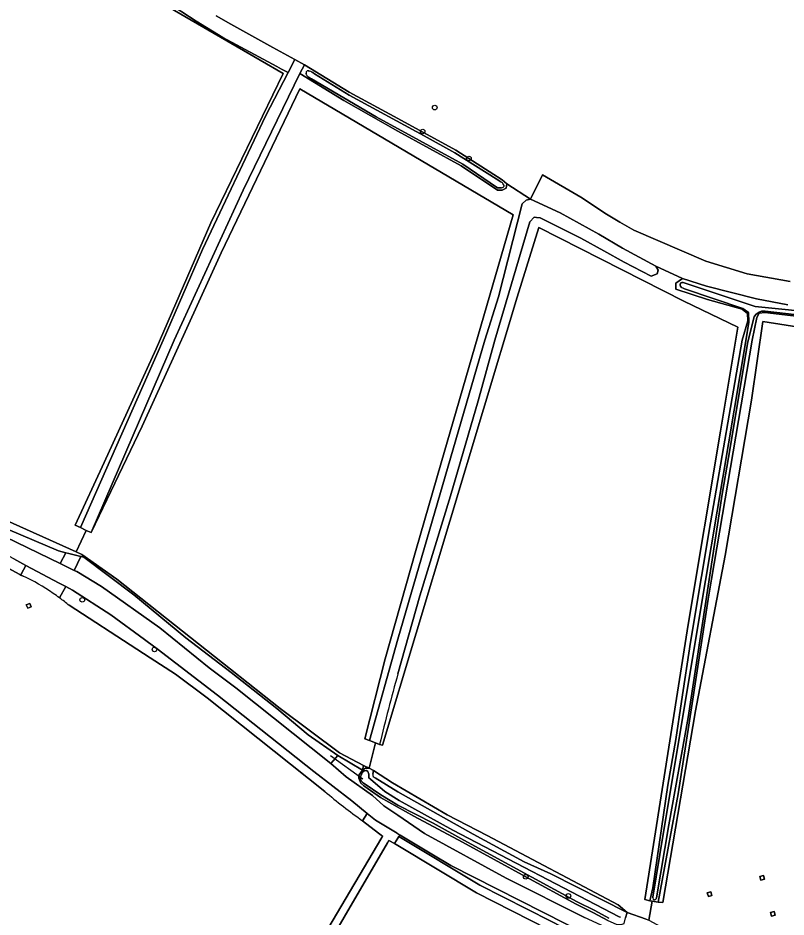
# Model space of a CAD drawing. Extents: x 162722 to 165104, y 384719 to 386284.
# Drawn here: x 164418.9 to 164582.8, y 385376.9 to 385568.7 of the extents above; entities that cross this region are included whole.
import ezdxf

# ---------------------------------------------------------------- set-up
doc = ezdxf.new("R2010")
doc.units = 0
for name, color, linetype in [('IMGEO_Boom', 7, 'Continuous'), ('IMGEO_Bouwland', 7, 'Continuous'), ('IMGEO_Duiker', 7, 'Continuous'), ('IMGEO_Grasland_agrarisch', 7, 'Continuous'), ('IMGEO_Grasland_overig', 7, 'Continuous'), ('IMGEO_Groenvoorziening', 7, 'Continuous'), ('IMGEO_Hoogspanningsmast', 7, 'Continuous'), ('IMGEO_Oever', 7, 'Continuous'), ('IMGEO_Rijbaan_lokaal_onverhard', 7, 'Continuous'), ('IMGEO_Waterloop', 7, 'Continuous')]:
    doc.layers.add(name, color=color, linetype=linetype)

msp = doc.modelspace()

# ---------------------------------------------------------------- linework, layer by layer
at = {"layer": 'IMGEO_Boom'}
for centre in [(164507.86, 385549.61), (164505.29, 385544.51), (164515.16, 385538.75), (164432.65, 385444.58), (164448.07, 385434), (164527.28, 385385.5), (164536.39, 385381.41)]:
    msp.add_circle(centre, 0.489, dxfattribs=at)
at = {"layer": 'IMGEO_Bouwland'}
for points in [[(164420.02, 385449.66), (164419.55, 385449.87), (164419.34, 385449.97), (164415.29, 385452.17), (164410.74, 385454.66), (164410.31, 385454.23), (164409.82, 385454.23), (164408.51, 385454.54), (164400.59, 385458.34), (164391.98, 385462.7), (164378.57, 385468.85), (164373.08, 385471.07), (164369.54, 385472.29), (164368.11, 385472.67)], [(164484.39, 385403.69), (164459.29, 385423.66), (164452.58, 385428.69), (164447.12, 385432.22), (164444.31, 385434.04), (164429.83, 385443.41)], [(164381.35, 385305.06), (164391.98, 385265.46), (164392.15, 385264.94), (164392.54, 385264.58), (164392.91, 385264.49), (164393.38, 385264.5), (164394.04, 385264.64), (164395.73, 385265.79), (164420.47, 385285.26), (164446.57, 385306.58), (164465.97, 385321.69), (164463.68, 385327.85), (164462.76, 385331.46), (164462.8, 385334.1), (164463.35, 385337.88), (164485.02, 385374.35), (164496.56, 385393.84), (164496.76, 385394.07), (164492.46, 385397.43)], [(164583.07, 385347.41), (164579.42, 385349.49), (164566.58, 385356.61), (164553.83, 385363.12), (164531.98, 385374.31), (164516.8, 385382.04), (164500, 385392.18), (164499.31, 385392.6), (164498.05, 385393.23), (164497.77, 385392.73), (164470.01, 385345.15), (164465.89, 385338.1), (164465.24, 385333.81), (164465.91, 385329.19), (164468.31, 385322.33)]]:
    msp.add_lwpolyline(points, dxfattribs=at)
msp.add_lwpolyline([(164421.45, 385443.81), (164421.74, 385443.08), (164421.01, 385442.78), (164420.69, 385443.5)], close=True, dxfattribs=at)
for centre, radius, start, end in [((164400.82, 385408.74), 45.2, 55.4435, 64.8657), ((164400.61, 385408.41), 45.59, 53.3869, 55.4652), ((164400.22, 385407.96), 46.18, 50.1217, 53.3163), ((164567.3, 385502.22), 128.77, 229.9221, 234.4658)]:
    msp.add_arc(centre, radius, start, end, dxfattribs=at)
at = {"layer": 'IMGEO_Duiker'}
msp.add_lwpolyline([(164492.49, 385406.31), (164485.6, 385411.31)], dxfattribs=at)
at = {"layer": 'IMGEO_Grasland_agrarisch'}
for points in [[(164432.25, 385459.99), (164431.11, 385460.51), (164437.32, 385473.86), (164448.44, 385498.15), (164460.1, 385524.99), (164475.53, 385556.87), (164441.14, 385576.87), (164404.8, 385586.49), (164397.18, 385588.21), (164396.98, 385587.69), (164387.77, 385559.55), (164385.85, 385560.11), (164384.52, 385556.38), (164386.53, 385555.72), (164376.79, 385525.68), (164367.35, 385493.4), (164364.77, 385484.17), (164386.69, 385474.86), (164431.37, 385454.79), (164433.49, 385459.41)], [(164434.52, 385458.94), (164433.49, 385459.41), (164431.37, 385454.79), (164432.57, 385454.27), (164440.04, 385448.99), (164474.89, 385421.4), (164487.56, 385411.92), (164492.66, 385409.26), (164493.85, 385408.66), (164495.19, 385414.09), (164493.91, 385414.6), (164492.98, 385414.95), (164497.3, 385432.02), (164503.8, 385455.13), (164509.25, 385473.79), (164517.05, 385500.76), (164524.6, 385526.76), (164479.06, 385553.65), (164462.28, 385518.63), (164445.46, 385481.63)], [(164548.92, 385377.84), (164552.96, 385376.43), (164553.52, 385376.25), (164554.27, 385380.27), (164553.79, 385380.39), (164552.66, 385380.66), (164561.92, 385439.33), (164568.85, 385480.55), (164572.51, 385502.77), (164561.03, 385508.32), (164530.08, 385524.03), (164525.43, 385509.18), (164496.69, 385413.56), (164496.1, 385413.73), (164495.19, 385414.09), (164493.85, 385408.66), (164494.83, 385408.18), (164498.85, 385405.55), (164510.54, 385398.73), (164519.07, 385394.28), (164546.98, 385379.53)], [(164555.57, 385380.06), (164554.27, 385380.27), (164553.52, 385376.25), (164595.98, 385353.19), (164607.85, 385346.96), (164613.85, 385345.11), (164614.33, 385349.29), (164612.79, 385349.95), (164612.18, 385350.13), (164612.92, 385384.85), (164619.57, 385497.4), (164577.84, 385503.96), (164575.43, 385487.2), (164569.86, 385454.04), (164563.47, 385420.91), (164556.55, 385379.99)], [(164577.98, 385385.75), (164578.21, 385384.99), (164577.45, 385384.76), (164577.21, 385385.52)], [(164566.78, 385382.29), (164567.01, 385381.53), (164566.25, 385381.29), (164566.01, 385382.05)], [(164580.28, 385378.1), (164580.52, 385377.33), (164579.75, 385377.09), (164579.51, 385377.86)]]:
    msp.add_lwpolyline(points, close=True, dxfattribs=at)
msp.add_lwpolyline([(164461.2, 385569.16), (164464.37, 385567.42), (164473.34, 385562.46), (164478.02, 385559.88), (164480.07, 385558.77), (164489.59, 385552.92), (164500, 385547.26), (164512.37, 385540.54), (164522.23, 385534.17), (164523.25, 385533.34), (164528.33, 385530.08), (164530.83, 385535.25), (164539.05, 385530.5), (164540.88, 385529.27), (164544.16, 385527.07), (164547.36, 385525.2), (164550.38, 385523.48), (164565.7, 385516.85), (164574.56, 385514.11), (164583.67, 385512.51)], dxfattribs=at)
at = {"layer": 'IMGEO_Grasland_overig'}
for points in [[(164441.14, 385576.87), (164475.53, 385556.87), (164460.1, 385524.99), (164448.44, 385498.15), (164437.32, 385473.86), (164431.11, 385460.51), (164432.25, 385459.99), (164449.92, 385500), (164458.29, 385519.32), (164471.78, 385547.79), (164476.58, 385557.09), (164475.13, 385557.81), (164474.17, 385558.41), (164462.62, 385564.56), (164456.99, 385568.05), (164444.73, 385576.11)], [(164432.57, 385454.27), (164431.37, 385454.79), (164386.69, 385474.86), (164364.77, 385484.17), (164367.35, 385493.4), (164376.79, 385525.68), (164386.53, 385555.72), (164384.52, 385556.38), (164384.26, 385555.65), (164380.16, 385545.24), (164377.84, 385538.34), (164376.15, 385533.27), (164366.78, 385500), (164362.71, 385483.26)], [(164553.79, 385380.39), (164554.37, 385383.14), (164557.62, 385405.05), (164559.29, 385414.79), (164560.53, 385422.92), (164562.46, 385435.58), (164564.79, 385449.53), (164566.7, 385460.98), (164573.47, 385500), (164574.65, 385504.08), (164574.58, 385505.7), (164573.43, 385506.58), (164566.05, 385508.63), (164559.33, 385510.86), (164559.32, 385512.18), (164560.73, 385513.13), (164555.04, 385515.8), (164555.56, 385514.91), (164555.31, 385514.15), (164554.07, 385513.66), (164548.31, 385516.66), (164543.94, 385519.06), (164539.02, 385521.76), (164530.35, 385526.08), (164529.55, 385526.19), (164529.08, 385526.25), (164528.15, 385525.23), (164520.72, 385500), (164517.12, 385487.04), (164511.22, 385466.8), (164504.65, 385445.41), (164500, 385428.8)], [(164496.1, 385413.73), (164496.69, 385413.56), (164525.43, 385509.18), (164530.08, 385524.03), (164561.03, 385508.32), (164572.51, 385502.77), (164568.85, 385480.55), (164561.92, 385439.33), (164552.66, 385380.66), (164553.79, 385380.39)], [(164370.39, 385480.23), (164371.93, 385479.46), (164375.25, 385477.88), (164386.36, 385473.41), (164407.96, 385463.55), (164414.28, 385460.66), (164427.55, 385455.01), (164429.18, 385454.61), (164429.76, 385454.47), (164432.37, 385453.84), (164432.95, 385453.7), (164432.57, 385454.27)], [(164548.92, 385377.84), (164546.98, 385379.53), (164519.07, 385394.28), (164510.54, 385398.73), (164498.85, 385405.55), (164494.83, 385408.18), (164494.65, 385407.38)], [(164495.16, 385406.59), (164500, 385403.64), (164516.07, 385394.58), (164526.97, 385388.7), (164532.64, 385386.09), (164548.92, 385377.84)], [(164499.31, 385392.6), (164500, 385393.71), (164500.23, 385394.08), (164500.45, 385394.39), (164500.21, 385394.54), (164500, 385394.66), (164499.82, 385394.77), (164495.2, 385397.55), (164493.45, 385399.01), (164492.46, 385397.43), (164496.76, 385394.07), (164496.56, 385393.84), (164485.02, 385374.35), (164463.35, 385337.88), (164462.8, 385334.1), (164462.76, 385331.46), (164463.68, 385327.85), (164465.97, 385321.69), (164466.96, 385322.37)], [(164468.31, 385322.33), (164465.91, 385329.19), (164465.24, 385333.81), (164465.89, 385338.1), (164470.01, 385345.15), (164497.77, 385392.73), (164498.05, 385393.23), (164499.31, 385392.6)]]:
    msp.add_lwpolyline(points, dxfattribs=at)
for points in [[(164527.37, 385529.87), (164528.33, 385530.08), (164523.25, 385533.34), (164523.11, 385532.45), (164522.27, 385531.98), (164521.26, 385532), (164513.47, 385537.22), (164500, 385544.55), (164488.43, 385551.1), (164479.07, 385556.89), (164466.96, 385531.99), (164452.23, 385500), (164434.52, 385458.94), (164445.46, 385481.63), (164462.28, 385518.63), (164479.06, 385553.65), (164524.6, 385526.76), (164517.05, 385500.76), (164509.25, 385473.79), (164503.8, 385455.13), (164497.3, 385432.02), (164492.98, 385414.95), (164493.91, 385414.6), (164500, 385436.17), (164518.58, 385500), (164521.48, 385509.2), (164526.51, 385529.05)], [(164615.4, 385501.52), (164578.29, 385505.91), (164577.12, 385505.75), (164576.57, 385504.83), (164575.56, 385500), (164566.9, 385448.97), (164566.24, 385444.69), (164562.06, 385417.82), (164559.78, 385403.18), (164555.57, 385380.06), (164556.55, 385379.99), (164563.47, 385420.91), (164569.86, 385454.04), (164575.43, 385487.2), (164577.84, 385503.96), (164619.57, 385497.4), (164619.6, 385497.88), (164619.89, 385500.92)], [(164432.57, 385454.27), (164432.95, 385453.7), (164443.68, 385445.62), (164454.77, 385436.45), (164464.41, 385429.11), (164474.16, 385421.4), (164480.85, 385415.81), (164487.17, 385411.37), (164492.43, 385408.23), (164492.66, 385409.26), (164487.56, 385411.92), (164474.89, 385421.4), (164440.04, 385448.99)]]:
    msp.add_lwpolyline(points, close=True, dxfattribs=at)
for centre, radius, start, end in [((164864.47, 385326.48), 378.56, 164.3176, 166.6747), ((164495.36, 385407.28), 0.717, 171.5985, 253.2031)]:
    msp.add_arc(centre, radius, start, end, dxfattribs=at)
at = {"layer": 'IMGEO_Groenvoorziening'}
for points in [[(164583.67, 385512.51), (164574.56, 385514.11), (164565.7, 385516.85), (164550.38, 385523.48), (164547.36, 385525.2), (164544.16, 385527.07), (164540.88, 385529.27), (164539.05, 385530.5), (164530.83, 385535.25), (164528.33, 385530.08), (164534.63, 385527.18), (164542.87, 385522.61), (164547.93, 385519.6), (164555.04, 385515.8), (164560.73, 385513.13), (164565.85, 385511.52), (164576.51, 385508.79), (164583.23, 385507.52)], [(164368.94, 385476.02), (164368.52, 385474.92), (164375.69, 385472.16), (164381.05, 385469.98), (164387.93, 385466.9), (164396.03, 385463.13), (164400.39, 385461.15), (164407.93, 385457.28), (164411.01, 385455.62), (164410.75, 385454.67), (164410.74, 385454.66), (164415.29, 385452.17), (164419.34, 385449.97), (164419.55, 385449.87), (164419.64, 385450.05), (164420.61, 385451.93), (164418.03, 385453.3), (164411.58, 385456.8), (164410.42, 385457.42), (164407.86, 385458.81), (164383.48, 385470.02)], [(164544.8, 385376.16), (164541.74, 385377.78), (164538.02, 385379.67), (164527.28, 385385.5), (164513.82, 385392.85), (164503.4, 385398.45), (164496.3, 385402.4), (164492.73, 385404.92), (164492.06, 385405.45), (164491.64, 385406.5), (164491.69, 385406.9), (164491.74, 385407.25), (164492.43, 385408.22), (164493.06, 385408.64), (164493.85, 385408.66), (164492.66, 385409.26), (164492.43, 385408.23), (164487.17, 385411.37), (164485.71, 385409.69), (164488.99, 385406.83), (164494.57, 385402.8), (164497.02, 385400.65), (164500, 385398.61), (164505.7, 385394.71), (164523.1, 385385.16), (164539.83, 385376.77)], [(164585.71, 385348.53), (164582.09, 385350.72), (164575.4, 385354.77), (164569.51, 385358.05), (164550.71, 385367.23), (164546.39, 385369.61), (164540.74, 385372.98), (164511.28, 385387.91), (164507.25, 385390.31), (164500.45, 385394.39), (164500.23, 385394.08), (164517.46, 385383.73), (164532.64, 385376), (164554.49, 385364.8), (164567.25, 385358.29), (164580.08, 385351.18), (164582.34, 385349.9), (164597.22, 385341.43)], [(164552.96, 385376.43), (164548.92, 385377.84), (164548.59, 385376.7)]]:
    msp.add_lwpolyline(points, dxfattribs=at)
at = {"layer": 'IMGEO_Hoogspanningsmast'}
for points in [[(164421.74, 385443.08), (164421.45, 385443.81), (164420.69, 385443.5), (164421.01, 385442.78)], [(164577.21, 385385.52), (164577.45, 385384.76), (164578.21, 385384.99), (164577.98, 385385.75)], [(164566.01, 385382.05), (164566.25, 385381.29), (164567.01, 385381.53), (164566.78, 385382.29)], [(164579.51, 385377.86), (164579.75, 385377.09), (164580.52, 385377.33), (164580.28, 385378.1)]]:
    msp.add_lwpolyline(points, close=True, dxfattribs=at)
at = {"layer": 'IMGEO_Oever'}
msp.add_lwpolyline([(164489.59, 385552.92), (164480.07, 385558.77), (164479.07, 385556.89), (164488.43, 385551.1), (164500, 385544.55), (164513.47, 385537.22), (164521.26, 385532), (164522.27, 385531.98), (164523.11, 385532.45), (164523.25, 385533.34), (164522.23, 385534.17), (164512.37, 385540.54), (164500, 385547.26)], close=True, dxfattribs=at)
for points in [[(164480.43, 385556.84), (164480.41, 385556.97)], [(164480.45, 385557.23), (164480.48, 385557.28), (164480.6, 385557.41)], [(164480.86, 385557.47), (164481, 385557.44), (164481.15, 385557.4)], [(164481.67, 385557.18), (164481.84, 385557.08), (164482.2, 385556.84), (164489.63, 385552.26), (164505.64, 385543.57), (164512.14, 385539.94), (164520.95, 385534.42)], [(164522.08, 385532.5), (164522, 385532.49), (164521.83, 385532.49), (164521.61, 385532.49), (164521.25, 385532.49), (164513.84, 385537.51), (164495.37, 385547.64), (164481.56, 385555.74), (164481.26, 385555.9), (164480.96, 385556.08)], [(164520.95, 385534.42), (164521.95, 385533.79)], [(164583.23, 385507.52), (164576.51, 385508.79), (164565.85, 385511.52), (164560.73, 385513.13), (164559.32, 385512.18), (164559.33, 385510.86), (164566.05, 385508.63), (164573.43, 385506.58), (164574.58, 385505.7), (164574.65, 385504.08), (164573.47, 385500), (164566.7, 385460.98), (164564.79, 385449.53), (164562.46, 385435.58), (164560.53, 385422.92), (164559.29, 385414.79), (164557.62, 385405.05), (164554.37, 385383.14), (164553.79, 385380.39), (164554.27, 385380.27), (164555.57, 385380.06), (164559.78, 385403.18), (164562.06, 385417.82), (164566.24, 385444.69), (164566.9, 385448.97), (164575.56, 385500), (164576.57, 385504.83), (164577.12, 385505.75), (164578.29, 385505.91), (164615.4, 385501.52)], [(164554.37, 385380.97), (164554.38, 385381.13), (164555.86, 385390.22), (164564.41, 385441.54), (164574.26, 385499.82), (164574.89, 385503.84), (164574.8, 385505.91), (164573.59, 385506.74), (164561.17, 385510.97)], [(164561.17, 385510.97), (164560.86, 385511.07), (164560.54, 385511.24), (164560.29, 385511.48), (164560.21, 385511.7), (164560.21, 385511.8), (164560.32, 385512.13), (164560.39, 385512.21), (164560.56, 385512.29), (164560.89, 385512.26), (164561.27, 385512.13), (164576.26, 385507.16), (164583.36, 385506.49), (164613.24, 385503.19)], [(164613.37, 385502.15), (164613.21, 385502.17), (164613.06, 385502.19), (164578.4, 385506.16), (164577.58, 385506.17), (164577.09, 385505.95), (164576.35, 385505.44), (164576.02, 385504.98), (164574.66, 385499.6), (164570.57, 385474.92), (164569.16, 385467.14), (164561.92, 385419.48), (164557.83, 385396.54), (164555.19, 385380.99), (164555.11, 385380.77)], [(164494.65, 385407.38), (164494.83, 385408.18), (164493.85, 385408.66), (164493.06, 385408.64), (164492.43, 385408.22), (164491.74, 385407.25), (164491.69, 385406.9), (164491.64, 385406.5), (164492.06, 385405.45), (164492.73, 385404.92), (164496.3, 385402.4), (164503.4, 385398.45), (164513.82, 385392.85), (164527.28, 385385.5), (164538.02, 385379.67), (164541.74, 385377.78), (164544.8, 385376.16), (164546.61, 385375.38), (164547.61, 385375.34), (164548.27, 385375.55), (164548.59, 385376.7), (164548.92, 385377.84), (164532.64, 385386.09), (164526.97, 385388.7)], [(164545.04, 385376.66), (164541.99, 385378.27), (164538.28, 385380.15), (164514.08, 385393.33), (164507.54, 385396.91), (164500, 385400.79), (164496.33, 385403), (164492.79, 385405.41), (164492.72, 385405.44), (164492.62, 385405.5), (164492.53, 385405.57), (164492.44, 385405.65), (164492.36, 385405.73), (164492.29, 385405.83), (164492.22, 385405.92), (164492.16, 385406.03), (164492.12, 385406.14), (164492.08, 385406.25), (164492.05, 385406.36), (164492.04, 385406.48), (164492.03, 385406.6), (164492.04, 385406.71), (164492.05, 385406.83), (164492.08, 385406.95), (164492.11, 385407.06), (164492.16, 385407.17), (164492.22, 385407.27), (164492.24, 385407.37), (164492.39, 385407.64), (164492.55, 385407.89), (164492.77, 385408.1), (164493.31, 385408.15), (164493.6, 385407.92), (164493.81, 385407.38), (164493.82, 385407.1), (164493.82, 385406.62), (164494.15, 385406.31), (164497.23, 385403.7), (164500.24, 385401.78), (164511.7, 385395.47), (164547.23, 385376.95), (164547.48, 385376.87)], [(164526.97, 385388.7), (164516.07, 385394.58), (164500, 385403.64), (164495.16, 385406.59)], [(164554.76, 385380.55), (164554.66, 385380.55)]]:
    msp.add_lwpolyline(points, dxfattribs=at)
for centre, radius, start, end in [((164480.84, 385557.04), 0.44, 154.4427, 189.5412), ((164481.37, 385556.96), 0.952, 187.4355, 204.3992), ((164481.56, 385557.09), 1.17, 206.1326, 239.6784), ((164480.77, 385557.26), 0.22, 95.6583, 138.1156), ((164480.79, 385557.04), 0.436, 80.3218, 95.7621), ((164480.6, 385555.38), 2.1, 59.199, 74.5382), ((164520.73, 385531.74), 2.38, 45.0427, 59.2755), ((164522, 385533.48), 0.99, 274.977, 300.1275), ((164521.75, 385532.78), 0.929, 11.9921, 44.3093), ((164522.31, 385532.95), 0.371, 299.8376, 330.9751), ((164522.33, 385532.9), 0.335, 336.2726, 11.9726), ((164495.36, 385407.28), 0.717, 171.5985, 253.2031), ((164554.83, 385380.97), 0.451, 180.1534, 248.6661), ((164554.64, 385381.12), 0.582, 282.0606, 324.1022)]:
    msp.add_arc(centre, radius, start, end, dxfattribs=at)
at = {"layer": 'IMGEO_Rijbaan_lokaal_onverhard'}
for points in [[(164449.17, 385438.6), (164436.73, 385447.42), (164431.48, 385450.6), (164430.95, 385450.87), (164428.52, 385452.04), (164427.9, 385452.35), (164416.32, 385457.98), (164410.02, 385461.14), (164408.68, 385461.75), (164384.56, 385472.61)], [(164418.03, 385453.3), (164420.61, 385451.93), (164427.73, 385448.14), (164429.11, 385447.4), (164430.58, 385446.62), (164438.75, 385441.36), (164445.92, 385436.1), (164448.15, 385434.47), (164448.64, 385434.1), (164461.48, 385424.22), (164482.07, 385407.94), (164490.2, 385401.7), (164493.45, 385399.01), (164495.2, 385397.55), (164499.82, 385394.77), (164500, 385394.66), (164500.21, 385394.54), (164500.45, 385394.39), (164507.25, 385390.31), (164511.28, 385387.91), (164540.74, 385372.98)], [(164589.53, 385350.53), (164580.58, 385355.83), (164564.72, 385365.23), (164557.83, 385368.8), (164553.27, 385370.96), (164548.76, 385372.71), (164539.83, 385376.77), (164523.1, 385385.16), (164505.7, 385394.71), (164500, 385398.61), (164497.02, 385400.65), (164494.57, 385402.8), (164488.99, 385406.83), (164485.71, 385409.69), (164465.44, 385425.82), (164459.73, 385430.06), (164449.17, 385438.6)]]:
    msp.add_lwpolyline(points, dxfattribs=at)
at = {"layer": 'IMGEO_Waterloop'}
for points in [[(164444.73, 385576.11), (164456.99, 385568.05), (164462.62, 385564.56), (164474.17, 385558.41), (164475.13, 385557.81), (164476.58, 385557.09), (164478.02, 385559.88), (164473.34, 385562.46), (164464.37, 385567.42), (164461.2, 385569.16)], [(164480.41, 385556.97), (164480.43, 385556.84)], [(164480.6, 385557.41), (164480.48, 385557.28), (164480.45, 385557.23)], [(164481.15, 385557.4), (164481, 385557.44), (164480.86, 385557.47)], [(164482.2, 385556.84), (164481.84, 385557.08), (164481.67, 385557.18)], [(164521.95, 385533.79), (164520.95, 385534.42), (164512.14, 385539.94), (164505.64, 385543.57), (164489.63, 385552.26), (164482.2, 385556.84)], [(164480.96, 385556.08), (164481.26, 385555.9), (164481.56, 385555.74), (164495.37, 385547.64), (164513.84, 385537.51), (164521.25, 385532.49), (164521.61, 385532.49), (164521.83, 385532.49), (164522, 385532.49), (164522.08, 385532.5)], [(164534.63, 385527.18), (164528.33, 385530.08), (164527.37, 385529.87), (164526.51, 385529.05), (164521.48, 385509.2), (164518.58, 385500), (164500, 385436.17), (164493.91, 385414.6), (164495.19, 385414.09), (164496.1, 385413.73)], [(164500, 385428.8), (164504.65, 385445.41), (164511.22, 385466.8), (164517.12, 385487.04), (164520.72, 385500), (164528.15, 385525.23), (164529.08, 385526.25), (164529.55, 385526.19), (164530.35, 385526.08), (164539.02, 385521.76), (164543.94, 385519.06), (164548.31, 385516.66), (164554.07, 385513.66), (164555.31, 385514.15), (164555.56, 385514.91), (164555.04, 385515.8), (164547.93, 385519.6), (164542.87, 385522.61), (164534.63, 385527.18)], [(164613.24, 385503.19), (164583.36, 385506.49), (164576.26, 385507.16), (164561.27, 385512.13), (164560.89, 385512.26), (164560.56, 385512.29), (164560.39, 385512.21), (164560.32, 385512.13), (164560.21, 385511.8), (164560.21, 385511.7), (164560.29, 385511.48), (164560.54, 385511.24), (164560.86, 385511.07), (164561.17, 385510.97), (164573.59, 385506.74), (164574.8, 385505.91), (164574.89, 385503.84), (164574.26, 385499.82), (164564.41, 385441.54), (164555.86, 385390.22), (164554.38, 385381.13), (164554.37, 385380.97)], [(164555.11, 385380.77), (164555.19, 385380.99), (164557.83, 385396.54), (164561.92, 385419.48), (164569.16, 385467.14), (164570.57, 385474.92), (164574.66, 385499.6), (164576.02, 385504.98), (164576.35, 385505.44), (164577.09, 385505.95), (164577.58, 385506.17), (164578.4, 385506.16), (164613.06, 385502.19)], [(164427.9, 385452.35), (164429.18, 385454.61), (164427.55, 385455.01), (164414.28, 385460.66), (164407.96, 385463.55), (164386.36, 385473.41), (164375.25, 385477.88), (164374.83, 385476.63)], [(164384.56, 385472.61), (164408.68, 385461.75), (164410.02, 385461.14), (164416.32, 385457.98), (164427.9, 385452.35)], [(164420.61, 385451.93), (164419.64, 385450.05), (164419.55, 385449.87), (164420.02, 385449.66)], [(164427.8, 385445), (164429.11, 385447.4), (164427.73, 385448.14), (164420.61, 385451.93)], [(164429.11, 385447.4), (164427.8, 385445)], [(164492.46, 385397.43), (164493.45, 385399.01), (164490.2, 385401.7), (164482.07, 385407.94), (164461.48, 385424.22), (164448.64, 385434.1), (164448.15, 385434.47), (164445.92, 385436.1), (164438.75, 385441.36), (164430.58, 385446.62), (164429.11, 385447.4)], [(164429.83, 385443.41), (164444.31, 385434.04), (164447.12, 385432.22), (164452.58, 385428.69), (164459.29, 385423.66), (164484.39, 385403.69)], [(164547.48, 385376.87), (164547.23, 385376.95), (164511.7, 385395.47), (164500.24, 385401.78), (164497.23, 385403.7), (164494.15, 385406.31), (164493.82, 385406.62), (164493.82, 385407.1), (164493.81, 385407.38), (164493.6, 385407.92), (164493.31, 385408.15), (164492.77, 385408.1), (164492.55, 385407.89), (164492.39, 385407.64), (164492.24, 385407.37), (164492.22, 385407.27), (164492.16, 385407.17), (164492.11, 385407.06), (164492.08, 385406.95), (164492.05, 385406.83), (164492.04, 385406.71), (164492.03, 385406.6), (164492.04, 385406.48), (164492.05, 385406.36), (164492.08, 385406.25), (164492.12, 385406.14), (164492.16, 385406.03), (164492.22, 385405.92), (164492.29, 385405.83), (164492.36, 385405.73), (164492.44, 385405.65), (164492.53, 385405.57), (164492.62, 385405.5), (164492.72, 385405.44), (164492.79, 385405.41), (164496.33, 385403), (164500, 385400.79), (164507.54, 385396.91), (164514.08, 385393.33), (164538.28, 385380.15), (164541.99, 385378.27), (164545.04, 385376.66)], [(164554.66, 385380.55), (164554.76, 385380.55)]]:
    msp.add_lwpolyline(points, dxfattribs=at)
for points in [[(164479.07, 385556.89), (164480.07, 385558.77), (164478.02, 385559.88), (164476.58, 385557.09), (164471.78, 385547.79), (164458.29, 385519.32), (164449.92, 385500), (164432.25, 385459.99), (164433.49, 385459.41), (164434.52, 385458.94), (164452.23, 385500), (164466.96, 385531.99)], [(164432.37, 385453.84), (164429.76, 385454.47), (164429.18, 385454.61), (164427.9, 385452.35), (164428.52, 385452.04), (164430.95, 385450.87)], [(164432.37, 385453.84), (164430.95, 385450.87), (164431.48, 385450.6), (164436.73, 385447.42), (164449.17, 385438.6), (164459.73, 385430.06), (164465.44, 385425.82), (164485.71, 385409.69), (164487.17, 385411.37), (164480.85, 385415.81), (164474.16, 385421.4), (164464.41, 385429.11), (164454.77, 385436.45), (164443.68, 385445.62), (164432.95, 385453.7)], [(164597.22, 385341.43), (164582.34, 385349.9), (164580.08, 385351.18), (164567.25, 385358.29), (164554.49, 385364.8), (164532.64, 385376), (164517.46, 385383.73), (164500.23, 385394.08), (164500, 385393.71), (164499.31, 385392.6), (164500, 385392.18), (164516.8, 385382.04), (164531.98, 385374.31), (164553.83, 385363.12), (164566.58, 385356.61), (164579.42, 385349.49), (164583.07, 385347.41), (164597.97, 385338.95), (164603.33, 385335.9), (164604.32, 385337.4)]]:
    msp.add_lwpolyline(points, close=True, dxfattribs=at)
for centre, radius, start, end in [((164480.84, 385557.04), 0.44, 154.4427, 189.5412), ((164481.37, 385556.96), 0.952, 187.4355, 204.3992), ((164481.56, 385557.09), 1.17, 206.1326, 239.6784), ((164480.77, 385557.26), 0.22, 95.6583, 138.1156), ((164480.79, 385557.04), 0.436, 80.3218, 95.7621), ((164480.6, 385555.38), 2.1, 59.199, 74.5382), ((164520.73, 385531.74), 2.38, 45.0427, 59.2755), ((164522, 385533.48), 0.99, 274.977, 300.1275), ((164521.75, 385532.78), 0.929, 11.9921, 44.3093), ((164522.31, 385532.95), 0.371, 299.8376, 330.9751), ((164522.33, 385532.9), 0.335, 336.2726, 11.9726), ((164400.82, 385408.74), 45.2, 55.4435, 64.8657), ((164400.61, 385408.41), 45.59, 53.3869, 55.4652), ((164400.22, 385407.96), 46.18, 50.1217, 53.3163), ((164864.47, 385326.48), 378.56, 164.3176, 166.6747), ((164567.3, 385502.22), 128.77, 229.9221, 234.4658), ((164554.83, 385380.97), 0.451, 180.1534, 248.6661), ((164554.64, 385381.12), 0.582, 282.0606, 324.1022)]:
    msp.add_arc(centre, radius, start, end, dxfattribs=at)

doc.saveas('drawing.dxf')
